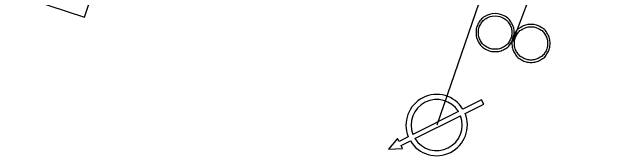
# Model space of a CAD drawing. Extents: x -595129 to -593591, y -1168385 to -1166898.
# Drawn here: x -594604.55 to -594595.32, y -1167179.11 to -1167176.96 of the extents above; entities that cross this region are included whole.
import ezdxf

# ---------------------------------------------------------------- set-up
doc = ezdxf.new("R2010")
doc.units = 0
for name, color, linetype in [('Default', 7, 'Continuous'), ('Kanalizační přípojka', 7, 'Continuous'), ('V Odběrné místo', 7, 'Continuous'), ('V Přípojka', 7, 'Continuous')]:
    doc.layers.add(name, color=color, linetype=linetype)

msp = doc.modelspace()

# ---------------------------------------------------------------- linework, layer by layer
at = {"layer": 'Default'}
for points in [[(-594597.3163, -1167176.979), (-594597.2445, -1167176.979), (-594597.1763, -1167177.0157), (-594597.1081, -1167177.0525), (-594597.0695, -1167177.1211), (-594597.031, -1167177.1897), (-594597.031, -1167177.2643), (-594597.031, -1167177.3383), (-594597.0686, -1167177.4061), (-594597.1061, -1167177.4739), (-594597.1741, -1167177.5114), (-594597.242, -1167177.549), (-594597.3163, -1167177.549), (-594597.39, -1167177.549), (-594597.4579, -1167177.5114), (-594597.5259, -1167177.4739), (-594597.5634, -1167177.4061), (-594597.601, -1167177.3383), (-594597.601, -1167177.2643), (-594597.601, -1167177.1897), (-594597.5627, -1167177.1211), (-594597.5245, -1167177.0525), (-594597.4564, -1167177.0157), (-594597.3884, -1167176.979), (-594597.3163, -1167176.979)], [(-594597.3163, -1167177.0146), (-594597.3792, -1167177.0146), (-594597.4389, -1167177.0468), (-594597.4986, -1167177.0789), (-594597.532, -1167177.1389), (-594597.5654, -1167177.1989), (-594597.5654, -1167177.2643), (-594597.5654, -1167177.3291), (-594597.5325, -1167177.3883), (-594597.4997, -1167177.4474), (-594597.4403, -1167177.4804), (-594597.3808, -1167177.5134), (-594597.3163, -1167177.5134), (-594597.2512, -1167177.5134), (-594597.1917, -1167177.4804), (-594597.1323, -1167177.4474), (-594597.0995, -1167177.3883), (-594597.0666, -1167177.3291), (-594597.0666, -1167177.2643), (-594597.0666, -1167177.1989), (-594597.1004, -1167177.1389), (-594597.1343, -1167177.0789), (-594597.1938, -1167177.0468), (-594597.2534, -1167177.0146), (-594597.3163, -1167177.0146)], [(-594596.7783, -1167177.141), (-594596.7065, -1167177.141), (-594596.6383, -1167177.1777), (-594596.5701, -1167177.2145), (-594596.5315, -1167177.2831), (-594596.493, -1167177.3517), (-594596.493, -1167177.4263), (-594596.493, -1167177.5003), (-594596.5306, -1167177.5681), (-594596.5681, -1167177.6359), (-594596.6361, -1167177.6734), (-594596.704, -1167177.711), (-594596.7783, -1167177.711), (-594596.852, -1167177.711), (-594596.9199, -1167177.6734), (-594596.9879, -1167177.6359), (-594597.0254, -1167177.5681), (-594597.063, -1167177.5003), (-594597.063, -1167177.4263), (-594597.063, -1167177.3517), (-594597.0247, -1167177.2831), (-594596.9865, -1167177.2145), (-594596.9184, -1167177.1777), (-594596.8504, -1167177.141), (-594596.7783, -1167177.141)], [(-594596.7783, -1167177.1766), (-594596.8412, -1167177.1766), (-594596.9009, -1167177.2088), (-594596.9606, -1167177.2409), (-594596.994, -1167177.3009), (-594597.0274, -1167177.3609), (-594597.0274, -1167177.4263), (-594597.0274, -1167177.4911), (-594596.9945, -1167177.5503), (-594596.9617, -1167177.6094), (-594596.9023, -1167177.6424), (-594596.8428, -1167177.6754), (-594596.7783, -1167177.6754), (-594596.7132, -1167177.6754), (-594596.6537, -1167177.6424), (-594596.5943, -1167177.6094), (-594596.5615, -1167177.5503), (-594596.5286, -1167177.4911), (-594596.5286, -1167177.4263), (-594596.5286, -1167177.3609), (-594596.5624, -1167177.3009), (-594596.5963, -1167177.2409), (-594596.6558, -1167177.2088), (-594596.7154, -1167177.1766), (-594596.7783, -1167177.1766)]]:
    msp.add_open_spline(points, degree=3, dxfattribs=at)
at = {"layer": 'Kanalizační přípojka'}
msp.add_line((-594597.05, -1167177.4), (-594595.315, -1167172.747), dxfattribs=at)
at = {"layer": 'V Odběrné místo'}
for p, q in [((-594597.8666, -1167178.4482), (-594598.5482, -1167178.7913)), ((-594598.516, -1167178.8554), (-594597.8341, -1167178.5117))]:
    msp.add_line(p, q, dxfattribs=at)
msp.add_lwpolyline([(-594603.1078, -1167175.9479), (-594604.1901, -1167175.5898), (-594604.5482, -1167176.6721), (-594603.4659, -1167177.0302)], close=True, dxfattribs=at)
for points in [[(-594597.7659, -1167178.4773), (-594597.4865, -1167178.3366), (-594597.5188, -1167178.2725), (-594597.7976, -1167178.4135)], [(-594598.6167, -1167178.8263), (-594598.7546, -1167178.8958), (-594598.7768, -1167178.8527), (-594598.9117, -1167179.0147), (-594598.701, -1167179.002), (-594598.7228, -1167178.9596), (-594598.5842, -1167178.8898)]]:
    msp.add_lwpolyline(points, dxfattribs=at)
for radius, start, end in [(0.46, 31.16831, 202.32348), (0.3834, 32.05903, 201.37953), (0.4596, 211.21899, 22.27315), (0.3835, 212.10975, 21.38248)]:
    msp.add_arc((-594598.1912, -1167178.6515), radius, start, end, dxfattribs=at)
at = {"layer": 'V Přípojka'}
msp.add_lwpolyline([(-594596.48, -1167174.14), (-594596.67, -1167174.23), (-594598.191, -1167178.651)], dxfattribs=at)

doc.saveas('drawing.dxf')
